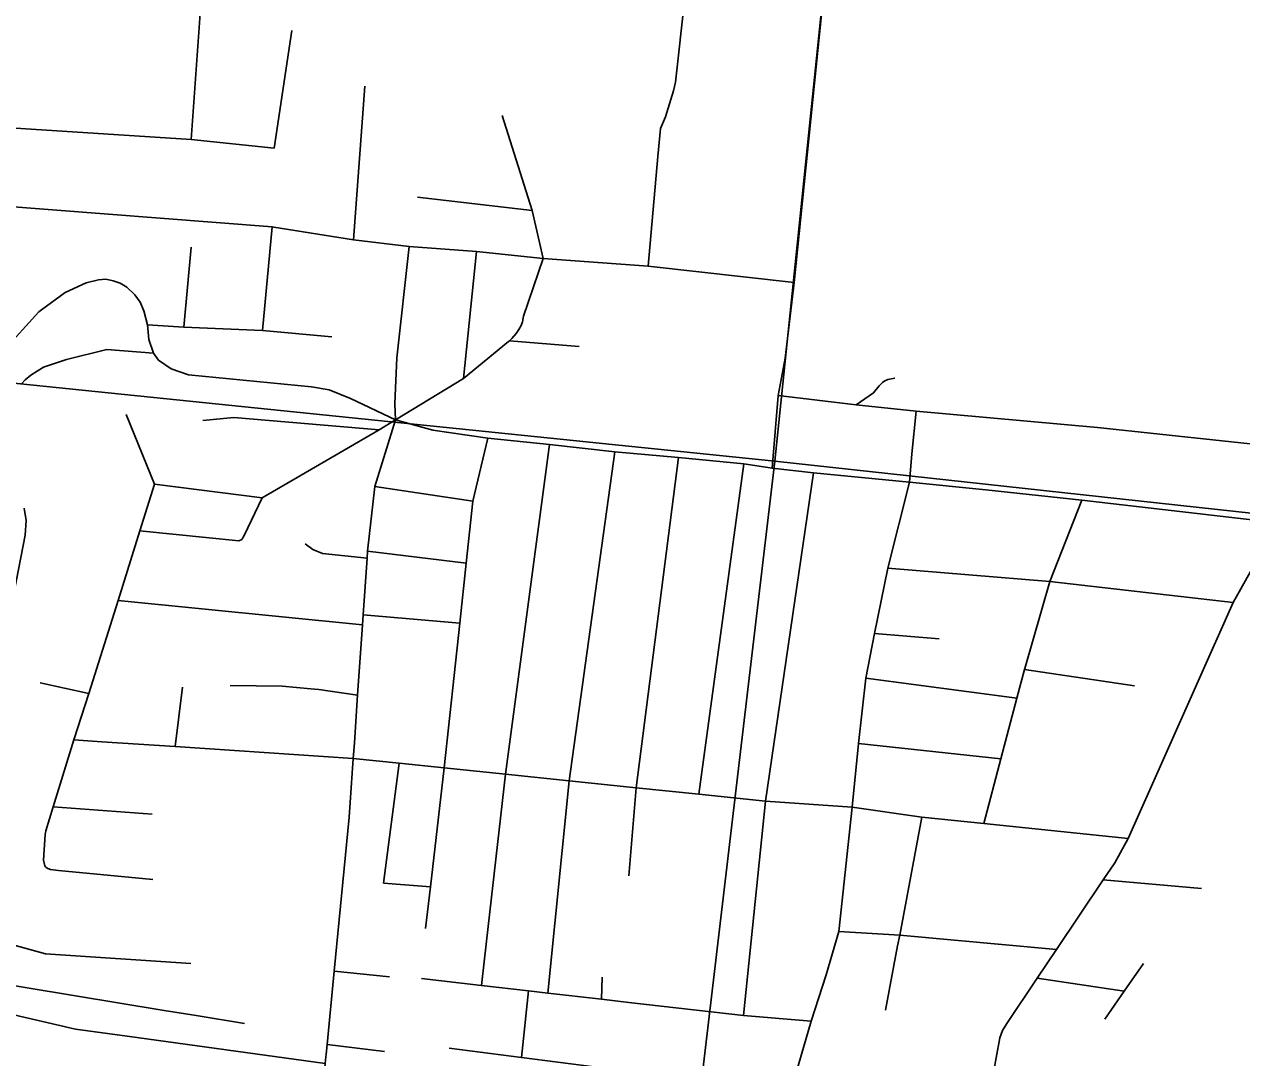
# Model space of a CAD drawing. Extents: x -8.2 to 38.5, y -0.1 to 21.9.
# Drawn here: x 6.162 to 6.953, y 15.594 to 16.265 of the extents above; entities that cross this region are included whole.
import ezdxf

# ---------------------------------------------------------------- set-up
doc = ezdxf.new("R2010")
doc.units = 0
for name, color, linetype in [('GM_X_Adjacent_County_Text', 7, 'Continuous'), ('GM_X_Township_Subdivision_Text', 7, 'Continuous'), ('GM_X_Township_Text', 7, 'Continuous')]:
    doc.layers.add(name, color=color, linetype=linetype)

msp = doc.modelspace()

# ---------------------------------------------------------------- linework, layer by layer
at = {"layer": 'GM_X_Adjacent_County_Text'}
for points in [[(5.7325, 17.12325), (6.75364, 16.98553), (6.65001, 15.98141), (5.62246, 16.0867)], [(6.75364, 16.98553), (7.77217, 16.88347), (7.66003, 15.87122), (6.65001, 15.98141)], [(6.65001, 15.98141), (6.53061, 14.97169), (5.52081, 15.07436), (5.62246, 16.0867)], [(7.66003, 15.87122), (7.52022, 14.86341), (6.53061, 14.97169), (6.65001, 15.98141)]]:
    msp.add_lwpolyline(points, close=True, dxfattribs=at)
at = {"layer": 'GM_X_Township_Subdivision_Text'}
for p, q in [((6.27042, 16.19059), (6.27674, 16.27857)), ((6.32456, 16.18494), (6.33597, 16.26143)), ((6.37597, 16.12531), (6.38341, 16.22516)), ((6.49219, 16.14446), (6.47257, 16.20628)), ((6.41763, 16.15307), (6.49219, 16.14446)), ((6.49941, 16.11322), (6.49219, 16.14446)), ((6.31682, 16.06639), (6.32321, 16.13379)), ((6.26578, 16.06854), (6.27054, 16.1205)), ((6.4476, 16.03534), (6.45608, 16.11776)), ((6.47743, 16.05978), (6.52267, 16.05602)), ((6.24677, 15.96658), (6.22827, 16.01189)), ((6.60056, 15.76497), (6.62976, 15.97977)), ((6.38979, 15.96494), (6.45359, 15.95539)), ((6.38519, 15.92302), (6.44926, 15.91509)), ((6.223, 15.89097), (6.38188, 15.87507)), ((6.38233, 15.88161), (6.44507, 15.87609)), ((6.71461, 15.86948), (6.75675, 15.86608)), ((6.81212, 15.84602), (6.88369, 15.83539)), ((6.20398, 15.83048), (6.17235, 15.8375)), ((6.26, 15.79594), (6.26483, 15.83468)), ((6.70902, 15.84051), (6.80723, 15.82753)), ((6.70419, 15.79805), (6.79679, 15.788)), ((6.39547, 15.7071), (6.40575, 15.78508)), ((6.18079, 15.75676), (6.24523, 15.75204)), ((6.86339, 15.70935), (6.92732, 15.70367)), ((6.39547, 15.7071), (6.42604, 15.70489)), ((6.36352, 15.65001), (6.39951, 15.64632)), ((6.53715, 15.6317), (6.53766, 15.6461)), ((6.82046, 15.64544), (6.87708, 15.63706)), ((6.4852, 15.59385), (6.48986, 15.63713)), ((6.35889, 15.60227), (6.39623, 15.59782))]:
    msp.add_line(p, q, dxfattribs=at)
for points in [[(6.56761, 16.10826), (6.57396, 16.17945), (6.5756, 16.19775), (6.57879, 16.20528), (6.58405, 16.22226), (6.58531, 16.22794), (6.59725, 16.33569), (6.60801, 16.43278)], [(6.13945, 16.19911), (6.27042, 16.19059), (6.32456, 16.18494)], [(6.1263, 16.14929), (6.14373, 16.14764), (6.32321, 16.13379), (6.32429, 16.13369), (6.37597, 16.12531), (6.41225, 16.12112)], [(6.40338, 16.00838), (6.40289, 16.0189), (6.4042, 16.04865), (6.41225, 16.12112)], [(6.2421, 16.07019), (6.26578, 16.06854), (6.31682, 16.06639), (6.36193, 16.06229)], [(6.24595, 16.05164), (6.21573, 16.05412), (6.18943, 16.04748), (6.17462, 16.04252), (6.16632, 16.03731), (6.16254, 16.03447), (6.16029, 16.0318)], [(6.70276, 16.01817), (6.71413, 16.02586), (6.71769, 16.0305), (6.71981, 16.03253), (6.72141, 16.03363), (6.72337, 16.03448), (6.72798, 16.03543)], [(6.17452, 15.72207), (6.17552, 15.73881), (6.17604, 15.74122), (6.18079, 15.75676), (6.19433, 15.80035), (6.20398, 15.83048), (6.223, 15.89097), (6.2372, 15.93614), (6.24677, 15.96658), (6.31657, 15.95757), (6.39269, 16.0018), (6.40338, 16.00838)], [(6.39269, 16.0018), (6.29814, 16.00979), (6.27802, 16.00795)], [(6.42289, 15.67768), (6.42604, 15.70489), (6.43497, 15.78206), (6.44507, 15.87609), (6.44926, 15.91509), (6.45359, 15.95539), (6.46338, 15.99654)], [(6.45926, 15.64064), (6.46252, 15.66948), (6.47477, 15.77795), (6.5035, 15.99226)], [(6.50233, 15.6357), (6.51629, 15.77367), (6.54592, 15.98766)], [(6.79997, 15.50078), (6.78519, 15.51894), (6.78357, 15.52301), (6.78307, 15.52657), (6.78496, 15.54398), (6.79078, 15.57674), (6.79379, 15.59365), (6.79611, 15.60671), (6.79797, 15.61133), (6.80061, 15.61589), (6.82046, 15.64544), (6.83297, 15.66406), (6.86339, 15.70935), (6.87084, 15.72043), (6.8795, 15.73618), (6.94784, 15.88953), (6.97682, 15.94146), (6.9811, 15.99029)], [(6.55507, 15.71202), (6.55967, 15.76919), (6.58735, 15.98388)], [(6.62962, 15.62109), (6.6439, 15.7605), (6.67511, 15.97395)], [(6.2372, 15.93614), (6.30152, 15.92977), (6.30343, 15.93048), (6.30502, 15.9331), (6.31657, 15.95757)], [(6.78566, 15.74587), (6.79679, 15.788), (6.80723, 15.82753), (6.81212, 15.84602), (6.81233, 15.84682), (6.82877, 15.90334), (6.84941, 15.95609)], [(6.16194, 15.95088), (6.16316, 15.94285), (6.1627, 15.9334), (6.14818, 15.85853)], [(6.3447, 15.92785), (6.34967, 15.92411), (6.3559, 15.92146), (6.38487, 15.91841)], [(6.72339, 15.91184), (6.82877, 15.90334), (6.94784, 15.88953)], [(6.29595, 15.83574), (6.32968, 15.83521), (6.34831, 15.83352), (6.3535, 15.83305), (6.37872, 15.8293)], [(6.19433, 15.80035), (6.21248, 15.79914), (6.26, 15.79594), (6.37588, 15.78816), (6.40575, 15.78508), (6.43497, 15.78206), (6.47477, 15.77795), (6.51629, 15.77367), (6.55967, 15.76919), (6.60056, 15.76497), (6.6439, 15.7605), (6.70013, 15.75668), (6.74557, 15.75), (6.78566, 15.74587), (6.8795, 15.73618)], [(6.72184, 15.62461), (6.72975, 15.6664), (6.7311, 15.67348), (6.74557, 15.75)], [(6.17452, 15.72207), (6.17539, 15.71851), (6.1758, 15.71785), (6.17633, 15.71736), (6.17744, 15.7167), (6.17909, 15.71608), (6.18089, 15.71583), (6.18423, 15.71542), (6.24549, 15.70955)], [(6.69157, 15.6758), (6.7311, 15.67348), (6.83297, 15.66406)], [(6.15311, 15.66744), (6.17572, 15.66125), (6.27033, 15.655)], [(6.06622, 15.65194), (6.08687, 15.64277), (6.13352, 15.6266), (6.19535, 15.61237), (6.22901, 15.60774), (6.3577, 15.59)], [(6.86451, 15.61887), (6.87708, 15.63706), (6.88945, 15.65497)], [(6.11772, 15.64855), (6.13477, 15.64391), (6.25291, 15.6245), (6.27382, 15.62106), (6.30519, 15.61591)], [(6.42032, 15.64511), (6.45926, 15.64064), (6.48986, 15.63713), (6.50233, 15.6357), (6.53715, 15.6317), (6.55496, 15.62966), (6.62962, 15.62109), (6.67357, 15.61753)], [(6.43832, 15.59996), (6.4852, 15.59385), (6.53241, 15.5877), (6.54299, 15.58659), (6.56416, 15.58437), (6.66051, 15.57276)]]:
    msp.add_lwpolyline(points, dxfattribs=at)
at = {"layer": 'GM_X_Township_Text'}
for p, q in [((6.64811, 15.97702), (6.65203, 16.02415)), ((6.64811, 15.97702), (6.67511, 15.97395)), ((6.67511, 15.97395), (6.73744, 15.96791))]:
    msp.add_line(p, q, dxfattribs=at)
for points in [[(6.65203, 16.02415), (6.65656, 16.04835), (6.66238, 16.09762), (6.68542, 16.32301), (6.69091, 16.37053), (6.6976, 16.42573), (6.70419, 16.48542), (6.72932, 16.73825), (6.74573, 16.88199), (6.75028, 16.92315), (6.75686, 16.98219), (6.76158, 17.04539)], [(6.41225, 16.12112), (6.45608, 16.11776), (6.49941, 16.11322)], [(6.48359, 16.06701), (6.485, 16.06969), (6.48581, 16.07202), (6.48664, 16.07573), (6.49941, 16.11322)], [(6.49941, 16.11322), (6.56761, 16.10826), (6.66238, 16.09762)], [(6.17318, 16.07978), (6.1885, 16.09124), (6.20232, 16.09732), (6.21021, 16.09929), (6.21497, 16.09978), (6.21974, 16.0988), (6.22434, 16.09715), (6.22862, 16.09452), (6.23388, 16.08959), (6.23733, 16.08482), (6.2398, 16.07923), (6.2421, 16.07019), (6.24292, 16.06049), (6.24595, 16.05164), (6.24932, 16.04709), (6.25756, 16.0416), (6.26873, 16.03764), (6.34864, 16.02974), (6.36014, 16.02794), (6.37403, 16.02217), (6.40338, 16.00838), (6.42755, 16.00163), (6.46338, 15.99654), (6.5035, 15.99226), (6.54592, 15.98766), (6.58735, 15.98388), (6.62976, 15.97977), (6.64811, 15.97702)], [(6.05824, 15.88295), (6.07128, 15.88836), (6.08542, 15.89395), (6.09446, 15.90085), (6.0989, 15.90989), (6.10203, 15.91992), (6.11584, 15.97565), (6.12389, 16.00426), (6.13639, 16.03254), (6.14839, 16.05293), (6.17157, 16.07857), (6.17318, 16.07978)], [(6.40338, 16.00838), (6.4476, 16.03534), (6.47682, 16.05922), (6.47743, 16.05978), (6.47889, 16.06114), (6.48186, 16.06444), (6.48359, 16.06701)], [(7.12739, 15.97123), (7.06589, 15.981), (7.02979, 15.98501), (6.9811, 15.99029), (6.85964, 16.0033), (6.74183, 16.01401), (6.70276, 16.01817), (6.65203, 16.02415)], [(6.37659, 15.79845), (6.37872, 15.8293), (6.38188, 15.87507), (6.38233, 15.88161), (6.38487, 15.91841), (6.38519, 15.92302), (6.38979, 15.96494), (6.40338, 16.00838)], [(6.73744, 15.96791), (6.73893, 15.98618), (6.74183, 16.01401)], [(6.64806, 15.52519), (6.64877, 15.52876), (6.66051, 15.57276), (6.67357, 15.61753), (6.68323, 15.64749), (6.69157, 15.6758), (6.70013, 15.75668), (6.70419, 15.79805), (6.70902, 15.84051), (6.71461, 15.86948), (6.72339, 15.91184), (6.73744, 15.96791)], [(6.73744, 15.96791), (6.7871, 15.96284), (6.84941, 15.95609), (6.97682, 15.94146), (7.01694, 15.93735), (7.024, 15.93637), (7.06264, 15.93275), (7.14188, 15.92436)], [(6.35829, 15.59611), (6.35889, 15.60227), (6.36352, 15.65001), (6.37325, 15.7501), (6.37588, 15.78816), (6.37659, 15.79845)], [(6.34742, 15.48049), (6.3512, 15.53722), (6.35477, 15.55989), (6.3577, 15.59), (6.35811, 15.59426), (6.35829, 15.59611)]]:
    msp.add_lwpolyline(points, dxfattribs=at)

doc.saveas('drawing.dxf')
